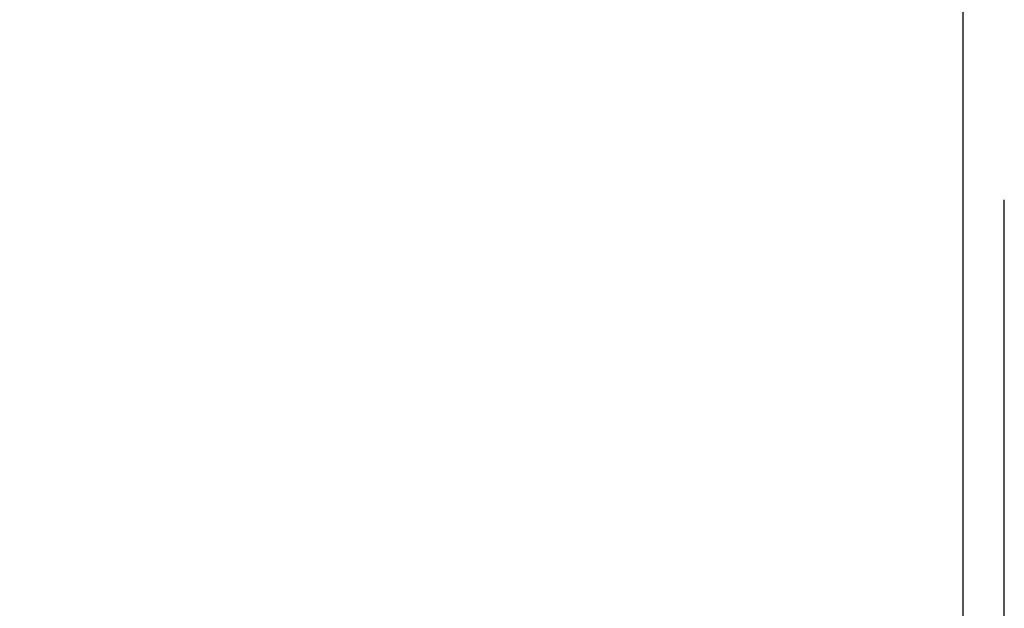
# Model space of a CAD drawing. Header units: millimetres. Extents: x 54 to 130, y 13 to 286.
# Tile 531 of 656: x 96.61 to 102.53, y 43.85 to 47.39. Entities that reach past the tile are written whole.
import ezdxf

# ---------------------------------------------------------------- set-up
doc = ezdxf.new("R2010")
doc.units = ezdxf.units.MM
doc.linetypes.add('CENTERX2', pattern=[20.32, 12.7, -2.54, 2.54, -2.54])
doc.styles.add('SLDTEXTSTYLE0', font='TXT', dxfattribs={"width": 0.75})
doc.dimstyles.new('SLDDIMSTYLE0', dxfattribs={"dimtxt": 3.5, "dimasz": 3.302, "dimexe": 0, "dimexo": 0.0625, "dimgap": 0.875, "dimtad": 1, "dimdec": 0, "dimlfac": 10, "dimrnd": 1e-09, "dimzin": 12, "dimdsep": 46, "dimtxsty": 'SLDTEXTSTYLE0', "dimsah": 1, "dimcen": 0.09, "dimadec": 0, "dimazin": 3, "dimtfac": 1, "dimtdec": 0, "dimtofl": 0, "dimtmove": 0, "dimatfit": 3, "dimfxl": 0, "dimfrac": 2, "dimtolj": 1, "dimtzin": 12, "dimarcsym": 0})

# ---------------------------------------------------------------- blocks, each defined once
blk = doc.blocks.new('_D')
at = {"color": 7, "linetype": 'Continuous', "lineweight": 0}
for p, q in [((94.0296, 213.2905), (57.883, 213.2905)), ((58.883, 13.287), (58.883, 213.2905)), ((101.5296, 13.287), (57.883, 13.287))]:
    blk.add_line(p, q, dxfattribs=at)
at = {"color": 7, "linetype": 'Continuous', "lineweight": 18}
for points in [[(58.883, 213.2905), (58.375, 209.9885), (59.391, 209.9885)], [(58.883, 13.287), (59.391, 16.589), (58.375, 16.589)]]:
    blk.add_solid(points, dxfattribs=at)
at = {"color": 7, "linetype": 'Continuous', "lineweight": 18, "insert": (54.3713, 108.894), "char_height": 3.5, "attachment_point": 1, "rotation": 90, "style": 'SLDTEXTSTYLE0'}
blk.add_mtext('2000', dxfattribs=at)

msp = doc.modelspace()

# ---------------------------------------------------------------- linework, layer by layer
at = {"color": 7, "linetype": 'CENTERX2'}
msp.add_line((102.5296, 13.287), (102.5296, 213.287), dxfattribs=at)
at = {"color": 7, "linetype": 'Continuous', "lineweight": 25}
msp.add_line((102.2796, 160.7346), (102.2796, 43.753), dxfattribs=at)

# ---------------------------------------------------------------- dimensions: what is measured, and where the dimension line sits
at = {"color": 7, "linetype": 'Continuous', "lineweight": 18}
dim = msp.add_linear_dim(base=(58.883, 213.2905), p1=(102.5296, 13.287), p2=(95.0296, 213.2905), angle=90, dimstyle='SLDDIMSTYLE0', dxfattribs=at)
dim.commit()
dim.dimension.update_dxf_attribs({"geometry": '_D', "text_midpoint": (58.883, 114.0662), "dimtype": 160})

doc.saveas('drawing.dxf')
